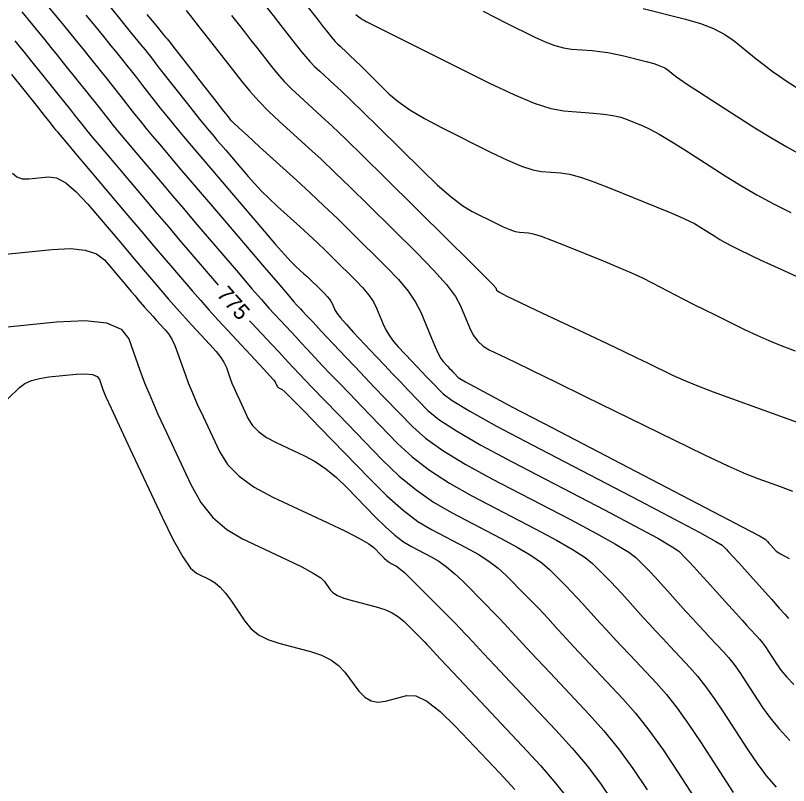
# Model space of a CAD drawing. Extents: x 2082232 to 2083549, y 592624 to 593832.
# Drawn here: x 2082697.15 to 2082731.23, y 593613.38 to 593647.33 of the extents above; entities that cross this region are included whole.
import ezdxf

# ---------------------------------------------------------------- set-up
doc = ezdxf.new("R2010")
doc.units = 0
for name, color, linetype in [('DT_X_Contour_Major', 7, 'Continuous'), ('DT_X_Contour_Minor', 7, 'Continuous'), ('GE_X_CL_5', 7, 'Continuous')]:
    doc.layers.add(name, color=color, linetype=linetype)

msp = doc.modelspace()

# ---------------------------------------------------------------- linework, layer by layer
at = {"layer": 'DT_X_Contour_Major'}
for points in [[(2082702.948, 593647.372), (2082703.407, 593646.813), (2082703.685, 593646.475), (2082703.783, 593646.357), (2082703.804, 593646.336), (2082703.812, 593646.329), (2082703.818, 593646.323), (2082703.822, 593646.317), (2082703.826, 593646.313), (2082703.834, 593646.303), (2082703.967, 593646.133), (2082704.128, 593645.926), (2082704.353, 593645.638), (2082705.038, 593644.762), (2082705.283, 593644.448), (2082705.506, 593644.163), (2082705.706, 593643.908), (2082705.883, 593643.682), (2082706.326, 593643.118), (2082706.472, 593642.933), (2082706.576, 593642.8), (2082706.639, 593642.72), (2082706.661, 593642.692), (2082706.665, 593642.688), (2082706.667, 593642.686), (2082706.669, 593642.683), (2082706.672, 593642.68), (2082706.684, 593642.665), (2082706.764, 593642.592), (2082706.995, 593642.382), (2082707.378, 593642.033), (2082707.913, 593641.547), (2082709.543, 593640.066), (2082710.151, 593639.508), (2082710.752, 593638.944), (2082711.347, 593638.374), (2082711.936, 593637.798), (2082713.498, 593636.256), (2082714.032, 593635.696), (2082714.464, 593635.175), (2082714.794, 593634.691), (2082715.021, 593634.244), (2082715.491, 593633.105), (2082715.655, 593632.721), (2082715.794, 593632.423), (2082715.908, 593632.211), (2082715.998, 593632.086), (2082716.203, 593631.867), (2082716.279, 593631.787), (2082716.353, 593631.709), (2082716.424, 593631.634), (2082716.493, 593631.563), (2082716.675, 593631.375), (2082716.985, 593631.183), (2082717.78, 593630.748), (2082719.059, 593630.068), (2082720.823, 593629.146), (2082726.171, 593626.36), (2082727.928, 593625.444), (2082729.187, 593624.786), (2082729.947, 593624.386), (2082730.209, 593624.244), (2082730.245, 593624.208), (2082730.267, 593624.184), (2082730.309, 593624.139), (2082730.369, 593624.072), (2082730.448, 593623.984), (2082730.685, 593623.722), (2082730.871, 593623.592), (2082731.253, 593623.399)], [(2082712.157, 593647.38), (2082712.294, 593647.267), (2082712.345, 593647.227), (2082712.395, 593647.191), (2082712.442, 593647.16), (2082712.489, 593647.133), (2082712.611, 593647.068), (2082712.794, 593646.975), (2082713.253, 593646.745), (2082713.987, 593646.378), (2082714.996, 593645.874), (2082718.055, 593644.346), (2082719.12, 593643.84), (2082720.02, 593643.469), (2082720.755, 593643.231), (2082721.326, 593643.127), (2082722.628, 593643.029), (2082723.088, 593642.984), (2082723.489, 593642.922), (2082723.833, 593642.843), (2082724.119, 593642.747), (2082724.805, 593642.469), (2082725.113, 593642.324), (2082725.525, 593642.098), (2082726.04, 593641.791), (2082726.658, 593641.403), (2082728.444, 593640.259), (2082729.127, 593639.837), (2082729.836, 593639.428), (2082730.571, 593639.031), (2082731.332, 593638.647)], [(2082697.124, 593646.22), (2082697.306, 593645.996), (2082697.533, 593645.716), (2082697.804, 593645.379), (2082698.119, 593644.985), (2082699.02, 593643.86), (2082699.327, 593643.476), (2082699.573, 593643.168), (2082699.759, 593642.935), (2082699.883, 593642.778), (2082700.134, 593642.459), (2082700.284, 593642.273), (2082700.548, 593641.957), (2082700.924, 593641.51), (2082701.413, 593640.931), (2082702.868, 593639.214), (2082703.401, 593638.586), (2082703.907, 593637.991), (2082704.387, 593637.428), (2082704.84, 593636.897), (2082706.014, 593635.525), (2082706.083, 593635.446)], [(2082707.476, 593633.875), (2082707.562, 593633.78), (2082708.451, 593632.826), (2082708.759, 593632.496), (2082709.015, 593632.221), (2082709.219, 593632.003), (2082709.371, 593631.84), (2082709.708, 593631.482), (2082709.909, 593631.271), (2082710.258, 593630.908), (2082710.756, 593630.392), (2082711.403, 593629.725), (2082713.325, 593627.742), (2082714.057, 593627.038), (2082714.81, 593626.416), (2082715.585, 593625.874), (2082716.382, 593625.413), (2082718.536, 593624.291), (2082719.276, 593623.889), (2082719.882, 593623.525), (2082720.353, 593623.197), (2082720.69, 593622.907), (2082721.408, 593622.183), (2082721.671, 593621.915), (2082721.919, 593621.656), (2082722.154, 593621.405), (2082722.375, 593621.163), (2082722.946, 593620.528), (2082723.188, 593620.262), (2082723.485, 593619.94), (2082723.837, 593619.562), (2082724.245, 593619.128), (2082725.405, 593617.898), (2082725.853, 593617.389), (2082726.327, 593616.788), (2082726.828, 593616.093), (2082727.355, 593615.304), (2082728.797, 593613.077)], [(2082696.819, 593630.427), (2082697.338, 593630.93), (2082697.564, 593631.1), (2082697.855, 593631.235), (2082698.211, 593631.334), (2082698.631, 593631.397), (2082699.836, 593631.518), (2082700.239, 593631.537), (2082700.543, 593631.503), (2082700.749, 593631.416), (2082700.856, 593631.277), (2082701.011, 593630.836), (2082701.129, 593630.55), (2082701.365, 593630.021), (2082701.72, 593629.251), (2082702.194, 593628.238), (2082703.617, 593625.215), (2082704.112, 593624.21), (2082704.53, 593623.462), (2082704.87, 593622.971), (2082705.132, 593622.738), (2082705.729, 593622.458), (2082705.954, 593622.323), (2082706.181, 593622.127), (2082706.41, 593621.869), (2082706.641, 593621.551), (2082707.26, 593620.622), (2082707.528, 593620.3), (2082707.868, 593620.031), (2082708.281, 593619.815), (2082708.765, 593619.652), (2082710.153, 593619.289), (2082710.638, 593619.131), (2082711.052, 593618.928), (2082711.395, 593618.68), (2082711.667, 593618.388), (2082712.297, 593617.549), (2082712.548, 593617.285), (2082712.827, 593617.122), (2082713.134, 593617.062), (2082713.47, 593617.103), (2082714.403, 593617.349), (2082714.8, 593617.333), (2082715.292, 593617.101), (2082715.878, 593616.653), (2082716.558, 593615.989), (2082718.499, 593613.93), (2082719.161, 593613.215)]]:
    msp.add_lwpolyline(points, dxfattribs=at)
at = {"layer": 'DT_X_Contour_Minor'}
for points in [[(2082698.173, 593648.244), (2082699.216, 593646.97), (2082699.584, 593646.521), (2082699.904, 593646.128), (2082700.177, 593645.791), (2082700.403, 593645.51), (2082700.942, 593644.837), (2082701.147, 593644.58), (2082701.358, 593644.314), (2082701.576, 593644.04), (2082701.799, 593643.756), (2082702.403, 593642.986), (2082702.643, 593642.686), (2082702.907, 593642.36), (2082703.197, 593642.01), (2082703.513, 593641.636), (2082704.387, 593640.603), (2082704.757, 593640.168), (2082705.209, 593639.637), (2082705.745, 593639.009), (2082706.365, 593638.285), (2082708.127, 593636.226), (2082708.712, 593635.543), (2082709.146, 593635.038), (2082709.429, 593634.711), (2082709.561, 593634.561), (2082709.711, 593634.401), (2082709.81, 593634.294), (2082709.997, 593634.095), (2082710.271, 593633.803), (2082710.632, 593633.419), (2082711.711, 593632.27), (2082712.122, 593631.834), (2082712.547, 593631.387), (2082712.986, 593630.929), (2082713.439, 593630.46), (2082714.665, 593629.195), (2082715.228, 593628.696), (2082715.998, 593628.148), (2082716.975, 593627.552), (2082718.158, 593626.906), (2082721.59, 593625.119), (2082722.737, 593624.511), (2082723.604, 593624.029), (2082724.191, 593623.673), (2082724.498, 593623.442), (2082724.943, 593622.993), (2082725.127, 593622.803), (2082725.347, 593622.569), (2082725.602, 593622.293), (2082725.891, 593621.973), (2082726.711, 593621.061), (2082727.007, 593620.733), (2082727.282, 593620.431), (2082727.536, 593620.156), (2082727.768, 593619.907), (2082728.359, 593619.28), (2082728.588, 593619.021), (2082728.83, 593618.715), (2082729.085, 593618.36), (2082729.354, 593617.959), (2082730.088, 593616.824), (2082730.405, 593616.378), (2082730.804, 593615.892), (2082731.286, 593615.365)], [(2082701.308, 593647.721), (2082701.861, 593647.046), (2082702.275, 593646.54), (2082702.55, 593646.203), (2082702.686, 593646.035), (2082702.864, 593645.814), (2082702.967, 593645.684), (2082703.143, 593645.461), (2082703.392, 593645.144), (2082703.715, 593644.734), (2082704.673, 593643.514), (2082705.001, 593643.098), (2082705.267, 593642.764), (2082705.47, 593642.511), (2082705.612, 593642.34), (2082705.906, 593641.993), (2082706.036, 593641.839), (2082706.208, 593641.638), (2082706.421, 593641.389), (2082706.674, 593641.092), (2082707.405, 593640.239), (2082707.691, 593639.916), (2082708.003, 593639.588), (2082708.341, 593639.255), (2082708.704, 593638.916), (2082709.706, 593638.006), (2082710.079, 593637.663), (2082710.449, 593637.316), (2082710.815, 593636.966), (2082711.177, 593636.612), (2082712.137, 593635.664), (2082712.465, 593635.32), (2082712.731, 593634.999), (2082712.933, 593634.702), (2082713.073, 593634.427), (2082713.362, 593633.727), (2082713.485, 593633.467), (2082713.637, 593633.213), (2082713.818, 593632.965), (2082714.028, 593632.723), (2082714.628, 593632.084), (2082714.85, 593631.849), (2082715.065, 593631.622), (2082715.273, 593631.404), (2082715.475, 593631.195), (2082716.005, 593630.649), (2082716.4, 593630.354), (2082717.186, 593629.881), (2082718.364, 593629.23), (2082719.935, 593628.399), (2082724.644, 593625.946), (2082726.198, 593625.133), (2082727.326, 593624.534), (2082728.028, 593624.148), (2082728.305, 593623.976), (2082728.477, 593623.803), (2082728.584, 593623.69), (2082728.774, 593623.483), (2082729.049, 593623.18), (2082729.407, 593622.782), (2082730.475, 593621.595), (2082730.826, 593621.204), (2082731.08, 593620.922), (2082731.235, 593620.75)], [(2082708.106, 593647.847), (2082708.513, 593647.325), (2082708.85, 593646.892), (2082709.119, 593646.547), (2082709.319, 593646.292), (2082709.759, 593645.728), (2082709.933, 593645.516), (2082710.126, 593645.303), (2082710.338, 593645.087), (2082710.569, 593644.87), (2082711.209, 593644.288), (2082711.51, 593644.007), (2082711.932, 593643.602), (2082712.476, 593643.072), (2082713.142, 593642.417), (2082715.078, 593640.504), (2082715.761, 593639.853), (2082716.358, 593639.333), (2082716.868, 593638.945), (2082717.291, 593638.69), (2082718.306, 593638.183), (2082718.657, 593638.015), (2082718.951, 593637.892), (2082719.188, 593637.814), (2082719.367, 593637.78), (2082719.767, 593637.75), (2082719.98, 593637.707), (2082720.321, 593637.6), (2082720.788, 593637.429), (2082721.381, 593637.194), (2082723.134, 593636.483), (2082723.757, 593636.225), (2082724.311, 593635.984), (2082724.797, 593635.759), (2082725.214, 593635.551), (2082726.236, 593635.018), (2082726.634, 593634.813), (2082727.06, 593634.596), (2082727.514, 593634.368), (2082727.997, 593634.128), (2082729.321, 593633.473), (2082729.832, 593633.231), (2082730.37, 593632.996), (2082730.934, 593632.769), (2082731.527, 593632.549)], [(2082710.054, 593647.689), (2082710.451, 593647.18), (2082710.72, 593646.834), (2082710.863, 593646.651), (2082711.073, 593646.382), (2082711.157, 593646.28), (2082711.249, 593646.178), (2082711.351, 593646.075), (2082711.461, 593645.971), (2082711.767, 593645.693), (2082711.911, 593645.558), (2082712.114, 593645.364), (2082712.374, 593645.111), (2082712.692, 593644.797), (2082713.619, 593643.882), (2082714.024, 593643.531), (2082714.545, 593643.165), (2082715.181, 593642.784), (2082715.932, 593642.387), (2082718.09, 593641.31), (2082718.838, 593640.953), (2082719.463, 593640.692), (2082719.966, 593640.525), (2082720.346, 593640.454), (2082721.198, 593640.39), (2082721.572, 593640.33), (2082722.058, 593640.199), (2082722.654, 593639.997), (2082723.362, 593639.723), (2082725.395, 593638.897), (2082726.091, 593638.609), (2082726.653, 593638.361), (2082727.08, 593638.154), (2082727.373, 593637.989), (2082727.976, 593637.603), (2082728.206, 593637.461), (2082728.446, 593637.322), (2082728.694, 593637.189), (2082728.951, 593637.059), (2082729.647, 593636.72), (2082729.977, 593636.563), (2082730.444, 593636.347), (2082731.048, 593636.072), (2082731.789, 593635.738)], [(2082724.823, 593647.632), (2082726.692, 593647.162), (2082727.352, 593646.971), (2082727.928, 593646.75), (2082728.421, 593646.498), (2082728.83, 593646.215), (2082729.812, 593645.421), (2082730.17, 593645.137), (2082730.51, 593644.881), (2082730.831, 593644.652), (2082731.132, 593644.451), (2082731.912, 593643.952)], [(2082697.435, 593647.492), (2082698.17, 593646.595), (2082698.445, 593646.258), (2082698.718, 593645.922), (2082698.99, 593645.585), (2082699.261, 593645.248), (2082699.981, 593644.349), (2082700.237, 593644.028), (2082700.466, 593643.741), (2082700.667, 593643.487), (2082700.841, 593643.267), (2082701.269, 593642.723), (2082701.464, 593642.48), (2082701.728, 593642.159), (2082702.061, 593641.76), (2082702.463, 593641.283), (2082703.628, 593639.909), (2082704.079, 593639.377), (2082704.558, 593638.814), (2082705.066, 593638.219), (2082705.602, 593637.591), (2082707.071, 593635.876), (2082707.577, 593635.287), (2082707.994, 593634.806), (2082708.322, 593634.434), (2082708.562, 593634.171), (2082709.081, 593633.613), (2082709.285, 593633.395), (2082709.506, 593633.158), (2082709.745, 593632.903), (2082710.002, 593632.63), (2082710.71, 593631.876), (2082711.016, 593631.552), (2082711.403, 593631.147), (2082711.871, 593630.661), (2082712.421, 593630.092), (2082713.995, 593628.468), (2082714.643, 593627.867), (2082715.404, 593627.282), (2082716.28, 593626.713), (2082717.27, 593626.159), (2082720.063, 593624.705), (2082721.006, 593624.2), (2082721.743, 593623.777), (2082722.272, 593623.435), (2082722.594, 593623.174), (2082723.175, 593622.588), (2082723.399, 593622.359), (2082723.633, 593622.113), (2082723.878, 593621.849), (2082724.133, 593621.568), (2082724.829, 593620.794), (2082725.098, 593620.497), (2082725.384, 593620.185), (2082725.687, 593619.859), (2082726.007, 593619.518), (2082726.882, 593618.589), (2082727.22, 593618.205), (2082727.578, 593617.751), (2082727.957, 593617.227), (2082728.355, 593616.632), (2082729.442, 593614.951), (2082729.852, 593614.348), (2082730.267, 593613.799), (2082730.686, 593613.305)], [(2082700.262, 593647.346), (2082700.723, 593646.783), (2082701.09, 593646.334), (2082701.364, 593645.997), (2082701.545, 593645.773), (2082701.903, 593645.326), (2082702.057, 593645.132), (2082702.251, 593644.888), (2082702.484, 593644.592), (2082702.757, 593644.245), (2082703.538, 593643.25), (2082703.822, 593642.892), (2082704.087, 593642.562), (2082704.334, 593642.261), (2082704.562, 593641.988), (2082705.146, 593641.298), (2082705.406, 593640.992), (2082705.747, 593640.592), (2082706.17, 593640.098), (2082706.673, 593639.509), (2082708.125, 593637.813), (2082708.619, 593637.24), (2082709.012, 593636.795), (2082709.304, 593636.477), (2082709.495, 593636.286), (2082709.868, 593635.946), (2082710.008, 593635.818), (2082710.146, 593635.689), (2082710.282, 593635.558), (2082710.417, 593635.426), (2082710.776, 593635.072), (2082710.898, 593634.944), (2082710.997, 593634.824), (2082711.073, 593634.713), (2082711.125, 593634.61), (2082711.233, 593634.349), (2082711.315, 593634.214), (2082711.48, 593634.004), (2082711.728, 593633.719), (2082712.059, 593633.359), (2082713.053, 593632.301), (2082713.421, 593631.911), (2082713.777, 593631.535), (2082714.123, 593631.174), (2082714.457, 593630.828), (2082715.335, 593629.922), (2082715.814, 593629.525), (2082716.592, 593629.015), (2082717.67, 593628.391), (2082719.046, 593627.653), (2082723.117, 593625.532), (2082724.467, 593624.822), (2082725.465, 593624.282), (2082726.109, 593623.91), (2082726.401, 593623.709), (2082726.71, 593623.398), (2082726.856, 593623.247), (2082727.061, 593623.026), (2082727.325, 593622.736), (2082727.649, 593622.377), (2082728.593, 593621.328), (2082728.917, 593620.968), (2082729.181, 593620.677), (2082729.386, 593620.453), (2082729.53, 593620.297), (2082729.837, 593619.971), (2082729.955, 593619.837), (2082730.081, 593619.678), (2082730.213, 593619.494), (2082730.353, 593619.286), (2082730.734, 593618.697), (2082730.91, 593618.454), (2082731.155, 593618.166), (2082731.467, 593617.832)], [(2082704.679, 593647.545), (2082704.86, 593647.328), (2082705.258, 593646.818), (2082705.43, 593646.596), (2082705.65, 593646.315), (2082705.917, 593645.974), (2082706.23, 593645.572), (2082707.129, 593644.422), (2082707.485, 593643.989), (2082707.88, 593643.552), (2082708.313, 593643.111), (2082708.784, 593642.667), (2082710.092, 593641.479), (2082710.623, 593640.989), (2082711.233, 593640.41), (2082711.924, 593639.742), (2082712.695, 593638.985), (2082714.859, 593636.848), (2082715.587, 593636.102), (2082716.149, 593635.467), (2082716.546, 593634.942), (2082716.777, 593634.528), (2082717.171, 593633.571), (2082717.336, 593633.24), (2082717.534, 593632.966), (2082717.766, 593632.749), (2082718.031, 593632.588), (2082718.782, 593632.235), (2082719.211, 593632.029), (2082719.936, 593631.678), (2082720.956, 593631.18), (2082722.272, 593630.536), (2082726.174, 593628.625), (2082727.503, 593627.98), (2082728.563, 593627.48), (2082729.354, 593627.125), (2082729.877, 593626.914), (2082730.913, 593626.544), (2082731.409, 593626.357)], [(2082706.682, 593647.333), (2082706.972, 593646.961), (2082707.25, 593646.603), (2082707.518, 593646.26), (2082707.774, 593645.932), (2082708.444, 593645.075), (2082708.709, 593644.752), (2082709.003, 593644.427), (2082709.325, 593644.099), (2082709.676, 593643.769), (2082710.65, 593642.883), (2082711.1, 593642.465), (2082711.717, 593641.873), (2082712.502, 593641.109), (2082713.455, 593640.171), (2082716.22, 593637.44), (2082717.129, 593636.539), (2082717.782, 593635.886), (2082718.181, 593635.479), (2082718.323, 593635.319), (2082718.363, 593635.222), (2082718.485, 593635.139), (2082718.821, 593634.963), (2082719.37, 593634.693), (2082720.133, 593634.331), (2082722.454, 593633.239), (2082723.267, 593632.855), (2082723.965, 593632.524), (2082724.548, 593632.244), (2082725.017, 593632.017), (2082726.115, 593631.479), (2082726.589, 593631.262), (2082727.189, 593631.013), (2082727.913, 593630.734), (2082728.763, 593630.424), (2082731.197, 593629.555), (2082732.094, 593629.228)], [(2082717.764, 593647.521), (2082718.286, 593647.253), (2082718.776, 593647.005), (2082720.041, 593646.373), (2082720.499, 593646.163), (2082720.923, 593646.005), (2082721.312, 593645.9), (2082721.668, 593645.848), (2082722.57, 593645.781), (2082722.912, 593645.747), (2082723.261, 593645.696), (2082723.617, 593645.629), (2082723.979, 593645.546), (2082724.956, 593645.301), (2082725.291, 593645.208), (2082725.565, 593645.114), (2082725.778, 593645.018), (2082725.93, 593644.921), (2082726.254, 593644.659), (2082726.447, 593644.517), (2082726.784, 593644.289), (2082727.265, 593643.973), (2082727.89, 593643.571), (2082729.747, 593642.382), (2082730.447, 593641.948), (2082731.153, 593641.537), (2082731.865, 593641.15)], [(2082696.978, 593644.723), (2082698.059, 593643.372), (2082698.417, 593642.924), (2082698.681, 593642.595), (2082698.851, 593642.383), (2082698.925, 593642.289), (2082698.999, 593642.195), (2082699.105, 593642.067), (2082699.368, 593641.755), (2082699.787, 593641.259), (2082700.364, 593640.579), (2082702.109, 593638.519), (2082702.723, 593637.795), (2082703.256, 593637.168), (2082703.707, 593636.637), (2082704.078, 593636.203), (2082704.958, 593635.175), (2082705.303, 593634.778), (2082705.676, 593634.357), (2082706.079, 593633.913), (2082706.51, 593633.446), (2082707.7, 593632.169), (2082708.091, 593631.748), (2082708.372, 593631.443), (2082708.542, 593631.254), (2082708.603, 593631.181), (2082708.617, 593631.14), (2082708.623, 593631.123), (2082708.631, 593631.104), (2082708.64, 593631.083), (2082708.652, 593631.059), (2082708.683, 593630.992), (2082708.698, 593630.967), (2082708.721, 593630.945), (2082708.749, 593630.924), (2082708.785, 593630.905), (2082708.89, 593630.856), (2082709.025, 593630.735), (2082709.353, 593630.411), (2082709.873, 593629.883), (2082710.585, 593629.151), (2082712.741, 593626.926), (2082713.52, 593626.159), (2082714.238, 593625.527), (2082714.896, 593625.029), (2082715.494, 593624.666), (2082717.008, 593623.878), (2082717.545, 593623.578), (2082718.021, 593623.272), (2082718.434, 593622.959), (2082718.786, 593622.64), (2082719.641, 593621.778), (2082719.942, 593621.471), (2082720.206, 593621.2), (2082720.431, 593620.962), (2082720.617, 593620.758), (2082721.064, 593620.261), (2082721.279, 593620.026), (2082721.587, 593619.694), (2082721.988, 593619.265), (2082722.483, 593618.739), (2082723.927, 593617.206), (2082724.485, 593616.573), (2082725.076, 593615.824), (2082725.7, 593614.959), (2082726.356, 593613.977), (2082728.151, 593611.204)], [(2082697.027, 593640.378), (2082697.209, 593640.218), (2082697.448, 593640.136), (2082697.745, 593640.13), (2082698.614, 593640.219), (2082698.966, 593640.168), (2082699.373, 593639.949), (2082699.834, 593639.561), (2082700.349, 593639.006), (2082701.793, 593637.302), (2082702.294, 593636.71), (2082702.715, 593636.214), (2082703.056, 593635.814), (2082703.316, 593635.509), (2082703.902, 593634.825), (2082704.131, 593634.56), (2082704.38, 593634.28), (2082704.648, 593633.985), (2082704.935, 593633.673), (2082705.728, 593632.823), (2082705.995, 593632.521), (2082706.205, 593632.253), (2082706.357, 593632.018), (2082706.451, 593631.817), (2082706.623, 593631.326), (2082706.698, 593631.128), (2082706.791, 593630.899), (2082706.905, 593630.641), (2082707.037, 593630.354), (2082707.417, 593629.547), (2082707.6, 593629.255), (2082707.865, 593628.984), (2082708.212, 593628.733), (2082708.641, 593628.503), (2082709.894, 593627.916), (2082710.364, 593627.663), (2082710.833, 593627.345), (2082711.301, 593626.961), (2082711.769, 593626.512), (2082713.015, 593625.226), (2082713.465, 593624.783), (2082713.88, 593624.417), (2082714.26, 593624.13), (2082714.606, 593623.92), (2082715.481, 593623.464), (2082715.815, 593623.268), (2082716.16, 593623.02), (2082716.515, 593622.722), (2082716.882, 593622.372), (2082717.873, 593621.373), (2082718.214, 593621.028), (2082718.492, 593620.743), (2082718.707, 593620.518), (2082718.859, 593620.353), (2082719.182, 593619.994), (2082719.369, 593619.791), (2082719.688, 593619.448), (2082720.138, 593618.968), (2082720.721, 593618.349), (2082722.45, 593616.515), (2082723.096, 593615.792), (2082723.736, 593614.997), (2082724.372, 593614.132), (2082725.003, 593613.197)], [(2082696.404, 593636.775), (2082698.765, 593637.015), (2082699.573, 593637.054), (2082700.228, 593636.991), (2082700.728, 593636.825), (2082701.075, 593636.558), (2082701.795, 593635.708), (2082702.045, 593635.414), (2082702.254, 593635.167), (2082702.424, 593634.967), (2082702.554, 593634.816), (2082702.846, 593634.474), (2082702.96, 593634.343), (2082703.084, 593634.203), (2082703.217, 593634.056), (2082703.361, 593633.901), (2082703.755, 593633.477), (2082703.9, 593633.294), (2082704.039, 593633.062), (2082704.172, 593632.782), (2082704.299, 593632.454), (2082704.63, 593631.513), (2082704.772, 593631.132), (2082704.952, 593630.694), (2082705.169, 593630.2), (2082705.423, 593629.648), (2082706.15, 593628.103), (2082706.501, 593627.543), (2082707.01, 593627.023), (2082707.675, 593626.542), (2082708.497, 593626.101), (2082710.899, 593624.977), (2082711.702, 593624.591), (2082712.313, 593624.279), (2082712.729, 593624.039), (2082712.952, 593623.873), (2082713.288, 593623.526), (2082713.41, 593623.406), (2082713.522, 593623.308), (2082713.625, 593623.23), (2082713.718, 593623.173), (2082713.954, 593623.05), (2082714.085, 593622.957), (2082714.299, 593622.768), (2082714.596, 593622.484), (2082714.978, 593622.105), (2082716.106, 593620.967), (2082716.486, 593620.584), (2082716.778, 593620.286), (2082716.983, 593620.074), (2082717.101, 593619.949), (2082717.3, 593619.728), (2082717.46, 593619.555), (2082717.789, 593619.203), (2082718.289, 593618.671), (2082718.959, 593617.96), (2082720.972, 593615.824), (2082721.694, 593615.028), (2082722.349, 593614.245), (2082722.937, 593613.473), (2082723.458, 593612.714)], [(2082695.187, 593633.448), (2082698.96, 593633.826), (2082700.22, 593633.885), (2082701.173, 593633.779), (2082701.817, 593633.509), (2082702.153, 593633.073), (2082702.639, 593631.692), (2082702.848, 593631.132), (2082703.113, 593630.487), (2082703.433, 593629.757), (2082703.809, 593628.943), (2082704.884, 593626.659), (2082705.329, 593625.866), (2082705.857, 593625.202), (2082706.468, 593624.665), (2082707.163, 593624.256), (2082709.128, 593623.336), (2082709.783, 593623.018), (2082710.278, 593622.752), (2082710.61, 593622.538), (2082710.78, 593622.377), (2082711.02, 593622.017), (2082711.148, 593621.887), (2082711.353, 593621.763), (2082711.635, 593621.648), (2082711.994, 593621.54), (2082713.055, 593621.263), (2082713.43, 593621.145), (2082713.759, 593620.998), (2082714.043, 593620.823), (2082714.281, 593620.62), (2082714.856, 593620.041), (2082715.049, 593619.847), (2082715.194, 593619.699), (2082715.292, 593619.598), (2082715.343, 593619.544), (2082715.418, 593619.461), (2082715.55, 593619.32), (2082715.891, 593618.957), (2082716.44, 593618.374), (2082717.197, 593617.57), (2082719.495, 593615.132), (2082720.292, 593614.265), (2082720.961, 593613.493), (2082721.501, 593612.814)]]:
    msp.add_lwpolyline(points, dxfattribs=at)
at = {"layer": 'GE_X_CL_5'}
msp.add_arc((2082101.49, 593242.014), 694.785, 25.520029, 37.696362, dxfattribs=at)

# ---------------------------------------------------------------- texts
at = {"layer": 'DT_X_Contour_Major'}
msp.add_text('775', height=0.7, rotation=311.5492, dxfattribs=at).set_placement((2082705.989, 593635.01))

doc.saveas('drawing.dxf')
